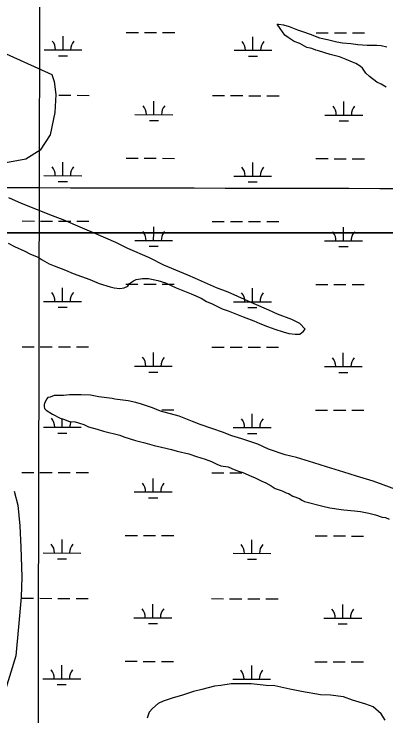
# Model space of a CAD drawing. Extents: x 3187622 to 3225504, y 800805 to 826213.
# Drawn here: x 3207464 to 3208447, y 816939 to 818796 of the extents above; entities that cross this region are included whole.
import ezdxf

# ---------------------------------------------------------------- set-up
doc = ezdxf.new("R2010")
doc.units = 0
for name, color, linetype in [('V-GRID-MAJR', 7, 'Continuous'), ('V-SITE-VEGE', 7, 'Continuous'), ('V-WETL-SWMP', 7, 'Continuous')]:
    doc.layers.add(name, color=color, linetype=linetype)

msp = doc.modelspace()

# ---------------------------------------------------------------- linework, layer by layer
at = {"layer": 'V-GRID-MAJR'}
for points in [[(3207506.691, 806215.483), (3207519.028, 812274.221), (3207531.372, 818336.426), (3207543.717, 824398.669), (3207543.724, 824402.095)], [(3191823.839, 818371.837), (3197059.682, 818359.272), (3202295.526, 818347.468), (3207531.372, 818336.426), (3212767.22, 818326.145), (3218003.0700000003, 818316.626), (3223238.92, 818307.868), (3223238.921, 818307.868)]]:
    msp.add_spline(points, degree=3, dxfattribs=at)
at = {"layer": 'V-SITE-VEGE'}
for points in [[(3208447.88, 818602.411), (3208434.6950000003, 818609.702), (3208422.974, 818615.535), (3208403.92, 818630.135), (3208393.657, 818638.8960000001), (3208384.8510000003, 818652.0530000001), (3208378.985, 818657.894), (3208367.2630000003, 818665.191), (3208358.475, 818668.101), (3208342.361, 818675.388), (3208324.7830000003, 818682.67), (3208299.892, 818688.476), (3208269.137, 818698.6630000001), (3208261.813, 818700.111), (3208251.563, 818704.484), (3208238.384, 818707.386), (3208219.338, 818717.593), (3208204.69, 818723.419), (3208188.571, 818733.633), (3208179.776, 818739.4720000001), (3208168.035, 818757.011), (3208159.233, 818768.703), (3208163.622, 818768.711), (3208176.795, 818767.273), (3208191.4420000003, 818762.911), (3208213.413, 818754.172), (3208229.522, 818748.35), (3208247.096, 818742.525), (3208271.998, 818732.3300000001), (3208292.4960000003, 818727.98), (3208317.39, 818722.174), (3208332.031, 818719.274), (3208353.988, 818717.855), (3208373.02, 818714.963), (3208397.9050000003, 818713.5480000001), (3208422.784, 818713.595), (3208434.4960000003, 818712.155), (3208449.1380000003, 818709.255)], [(3207449.044, 818189.209), (3207465.16, 818180.458), (3207492.99, 818168.8030000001), (3207507.643, 818160.049), (3207528.148, 818152.7710000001), (3207538.406, 818145.474), (3207557.451, 818135.265), (3207570.6380000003, 818129.436), (3207599.93, 818117.787), (3207620.4390000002, 818109.042), (3207664.379, 818093.027), (3207689.278, 818082.8300000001), (3207718.5670000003, 818074.105), (3207728.8170000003, 818071.199), (3207743.4560000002, 818069.763), (3207755.165, 818071.248), (3207765.398, 818075.66), (3207769.773, 818082.987), (3207780.007, 818090.323), (3207787.318, 818093.264), (3207803.411, 818096.223), (3207819.5130000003, 818096.2540000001), (3207844.404, 818090.448), (3207864.907, 818084.634), (3207892.739, 818071.514), (3207910.3170000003, 818064.232), (3207932.29, 818055.493), (3207958.656, 818043.834), (3207973.309, 818035.0800000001), (3207987.957, 818029.256), (3208014.327, 818016.132), (3208030.438, 818010.31), (3208052.407, 818001.571), (3208069.985, 817994.286), (3208097.813, 817984.095), (3208113.927, 817976.809), (3208134.432, 817969.53), (3208153.472, 817962.2490000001), (3208175.441, 817954.975), (3208190.0840000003, 817950.613), (3208207.6520000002, 817949.179), (3208219.358, 817949.204), (3208229.59, 817956.542), (3208233.971, 817962.405), (3208219.307, 817977.011), (3208198.796, 817987.219), (3208160.714, 818001.78), (3208137.276, 818011.979), (3208099.19, 818029.471), (3208030.34, 818060.072), (3207999.583, 818071.721), (3207943.919, 818096.496), (3207923.412, 818105.237), (3207860.426, 818131.459), (3207822.335, 818150.414), (3207765.2060000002, 818175.184), (3207732.975, 818191.2220000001), (3207680.2430000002, 818214.536), (3207645.089, 818229.108), (3207593.819, 818250.96), (3207558.667, 818264.063), (3207513.261, 818283.003), (3207483.964, 818294.654), (3207450.275, 818309.226)], [(3208256.609, 817608.259), (3208211.207, 817622.806), (3208180.458, 817630.064), (3208136.523, 817644.615), (3208108.688, 817657.734), (3208066.217, 817672.287), (3208039.857, 817679.556), (3208014.958, 817689.753), (3207990.058, 817698.485), (3207956.374, 817710.128), (3207935.87, 817717.407), (3207900.716, 817731.974), (3207850.927, 817745.0530000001), (3207830.42, 817753.794), (3207801.128, 817763.983), (3207786.485, 817768.345), (3207765.984, 817772.697), (3207751.347, 817774.13), (3207730.8510000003, 817777.018), (3207723.529, 817778.468), (3207688.396, 817782.791), (3207666.433, 817787.139), (3207641.5500000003, 817788.554), (3207610.813, 817788.495), (3207594.716, 817787), (3207569.835, 817786.953), (3207559.6010000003, 817782.542), (3207553.748, 817781.067), (3207550.825, 817778.134), (3207544.995, 817766.414), (3207543.539, 817762.0210000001), (3207543.5470000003, 817757.63), (3207545.021, 817751.779), (3207549.423, 817747.3960000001), (3207565.54, 817737.182), (3207586.049, 817726.975), (3207594.839, 817724.063), (3207610.949, 817718.243), (3207625.588, 817716.809), (3207649.019, 817709.534), (3207660.74, 817703.704), (3207684.169, 817697.894), (3207700.278, 817692.071), (3207744.208, 817681.911), (3207754.46, 817677.541), (3207785.217, 817667.354), (3207810.108, 817661.5480000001), (3207835.004, 817654.277), (3207854.038, 817649.9230000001), (3207880.394, 817644.1190000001), (3207895.039, 817639.757), (3207925.788, 817632.4990000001), (3207946.292, 817625.22), (3207969.725, 817617.948), (3207985.835, 817612.125), (3208000.484, 817604.835), (3208010.739, 817600.464), (3208029.771, 817597.574), (3208040.025, 817593.204), (3208054.6720000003, 817587.377), (3208069.318, 817583.015), (3208091.291, 817572.812), (3208101.545, 817568.442), (3208119.125, 817559.693), (3208129.377, 817555.322), (3208144.029, 817548.035), (3208154.287, 817540.734), (3208170.399, 817534.912), (3208174.792, 817533.456), (3208183.582, 817529.081), (3208189.441, 817527.6290000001), (3208201.162, 817520.334), (3208218.736, 817514.514), (3208224.597, 817510.135), (3208231.927, 817505.758), (3208280.247, 817494.142), (3208299.281, 817489.7880000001), (3208328.562, 817485.4550000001), (3208335.883, 817484.005), (3208363.697, 817481.131), (3208379.798, 817479.7000000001), (3208401.761, 817475.3520000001), (3208419.333, 817470.9940000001), (3208436.909, 817465.1730000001), (3208445.693, 817463.7270000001), (3208455.9450000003, 817459.357)], [(3208480.681, 817535.512), (3208439.6720000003, 817550.069), (3208413.306, 817560.262), (3208369.372, 817573.349), (3208335.691, 817583.529), (3208290.291, 817598.078), (3208256.609, 817608.259)], [(3208153.832, 817018.23), (3208130.414, 817019.647), (3208090.887, 817023.962), (3208038.198, 817023.86), (3208010.399, 817019.416), (3207994.301, 817017.921), (3207960.6550000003, 817009.073), (3207938.715, 817003.177), (3207906.534, 816992.87), (3207884.592, 816986.973), (3207858.265, 816978.14), (3207845.105, 816972.261), (3207830.492, 816959.059), (3207821.731, 816948.799), (3207815.906, 816932.685)], [(3208445.265, 816928.0480000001), (3208434.988, 816944.1290000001), (3208412.997, 816963.112), (3208393.9560000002, 816970.395), (3208358.811, 816980.571), (3208335.375, 816989.308), (3208300.242, 816993.631), (3208273.894, 816995.0430000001), (3208224.116, 817003.728), (3208193.367, 817009.524), (3208153.832, 817018.23)]]:
    msp.add_lwpolyline(points, dxfattribs=at)
at = {"layer": 'V-WETL-SWMP'}
for p, q in [((3207760.9389150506, 818746.8520541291), (3207792.9388471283, 818746.786877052)), ((3207808.938813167, 818746.7542885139), (3207840.938745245, 818746.6891114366)), ((3207856.9387112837, 818746.6565228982), (3207888.9386433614, 818746.5913458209)), ((3208262.8458497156, 818745.8297761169), (3208294.845781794, 818745.7645990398)), ((3208310.845747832, 818745.7320105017), (3208342.84567991, 818745.6668334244)), ((3207593.780698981, 818700.7624245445), (3207593.8540253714, 818736.7623491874)), ((3208095.6876336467, 818699.7401465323), (3208095.7609600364, 818735.7400711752)), ((3208358.845645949, 818745.634244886), (3208390.845578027, 818745.5690678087)), ((3207543.78080511, 818700.8642637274), (3207643.7805928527, 818700.6605853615)), ((3208045.687739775, 818699.8419857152), (3208145.687527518, 818699.6383073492)), ((3207581.74929391, 818685.3558982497), (3207605.749242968, 818685.3070154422)), ((3208083.6562285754, 818684.3336202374), (3208107.6561776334, 818684.2847374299)), ((3207582.6921560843, 818580.7137627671), (3207614.6920881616, 818580.6485856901)), ((3207630.692054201, 818580.6159971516), (3207662.6919862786, 818580.5508200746)), ((3207988.599294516, 818579.8870159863), (3208020.5992265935, 818579.8218389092)), ((3208036.5991926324, 818579.7892503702), (3208068.59912471, 818579.7240732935)), ((3208084.599090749, 818579.6914847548), (3208116.5990228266, 818579.6263076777)), ((3208132.598988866, 818579.5937191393), (3208164.598920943, 818579.5285420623)), ((3207833.904269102, 818529.459992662), (3207833.9775954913, 818565.4599173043)), ((3208335.811203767, 818528.4377146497), (3208335.884530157, 818564.437639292)), ((3207783.9043752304, 818529.5618318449), (3207883.9041629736, 818529.3581534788)), ((3208285.8113098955, 818528.5395538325), (3208385.8110976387, 818528.3358754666)), ((3207821.872864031, 818514.0534663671), (3207845.8728130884, 818514.0045835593)), ((3208323.779798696, 818513.0311883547), (3208347.779747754, 818512.982305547)), ((3207760.261307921, 818414.1777505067), (3207792.261239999, 818414.1125734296)), ((3207808.2612060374, 818414.0799848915), (3207840.2611381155, 818414.0148078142)), ((3207856.261104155, 818413.9822192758), (3207888.261036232, 818413.9170421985)), ((3208262.1682425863, 818413.1554724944), (3208294.168174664, 818413.0902954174)), ((3208310.168140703, 818413.0577068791), (3208342.1680727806, 818412.9925298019)), ((3208358.1680388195, 818412.9599412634), (3208390.167970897, 818412.8947641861)), ((3207593.1030918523, 818368.0881209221), (3207593.1764182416, 818404.088045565)), ((3208095.010026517, 818367.0658429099), (3208095.0833529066, 818403.0657675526)), ((3207543.103197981, 818368.189960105), (3207643.1029857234, 818367.986281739)), ((3208045.0101326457, 818367.1676820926), (3208145.0099203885, 818366.9640037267)), ((3207581.0716867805, 818352.6815946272), (3207605.0716358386, 818352.6327118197)), ((3208082.9786214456, 818351.6593166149), (3208106.9785705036, 818351.6104338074)), ((3207486.0147527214, 818248.234990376), (3207518.014684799, 818248.169813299)), ((3207534.014650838, 818248.13722476), (3207566.014582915, 818248.0720476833)), ((3207582.0145489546, 818248.0394591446), (3207614.0144810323, 818247.9742820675)), ((3207630.014447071, 818247.9416935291), (3207662.014379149, 818247.8765164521)), ((3207987.9216873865, 818247.2127123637), (3208019.921619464, 818247.1475352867)), ((3208035.9215855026, 818247.1149467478), (3208067.9215175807, 818247.0497696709)), ((3208083.9214836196, 818247.0171811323), (3208115.9214156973, 818246.9520040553)), ((3208131.921381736, 818246.9194155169), (3208163.9213138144, 818246.8542384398)), ((3207833.2676112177, 818216.8899071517), (3207833.2999883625, 818232.7856136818)), ((3208335.176629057, 818216.8903730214), (3208335.206923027, 818231.7633356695)), ((3207833.2233360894, 818196.7785134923), (3207833.2642711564, 818216.8879356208)), ((3208335.130176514, 818195.756235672), (3208335.1731836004, 818216.8835410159)), ((3207783.223451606, 818196.8803526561), (3207883.2232205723, 818196.6766743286)), ((3208285.130292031, 818195.8580748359), (3208385.1300609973, 818195.6543965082)), ((3207821.1919523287, 818181.3720092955), (3207845.1918968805, 818181.3231264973)), ((3208323.0987927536, 818180.3497314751), (3208347.0987373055, 818180.3008486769)), ((3207759.580531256, 818081.4964366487), (3207791.5804573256, 818081.4312595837)), ((3207807.5804203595, 818081.3986710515), (3207839.5803464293, 818081.3334939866)), ((3207855.580309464, 818081.3009054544), (3207887.5802355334, 818081.2357283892)), ((3208261.487371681, 818080.4741588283), (3208293.4872977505, 818080.4089817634)), ((3208309.4872607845, 818080.3763932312), (3208341.4871868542, 818080.3112161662)), ((3208357.487149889, 818080.278627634), (3208389.4870759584, 818080.213450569)), ((3207592.4224038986, 818035.4068735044), (3207592.4956858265, 818071.4067465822)), ((3208094.329244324, 818034.3845956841), (3208094.4025262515, 818070.384468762)), ((3207542.422519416, 818035.5087126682), (3207642.422288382, 818035.3050343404)), ((3208044.3293598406, 818034.4864348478), (3208144.329128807, 818034.2827565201)), ((3207580.3910201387, 818020.0003693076), (3207604.39096469, 818019.9514865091)), ((3208082.2978605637, 818018.9780914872), (3208106.297805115, 818018.9292086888)), ((3207485.3342331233, 817915.5539149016), (3207517.3341591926, 817915.4887378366)), ((3207533.334122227, 817915.4561493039), (3207565.3340482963, 817915.3909722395)), ((3207581.334011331, 817915.3583837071), (3207613.333937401, 817915.2932066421)), ((3207629.3339004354, 817915.2606181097), (3207661.3338265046, 817915.1954410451)), ((3207987.2410735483, 817914.5316370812), (3208019.2409996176, 817914.4664600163)), ((3208035.2409626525, 817914.4338714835), (3208067.2408887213, 817914.3686944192)), ((3208083.240851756, 817914.3361058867), (3208115.2407778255, 817914.2709288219)), ((3208131.24074086, 817914.2383402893), (3208163.240666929, 817914.1731632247)), ((3207832.5461398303, 817864.1046863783), (3207832.6194217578, 817900.1045594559)), ((3208334.4529802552, 817863.0824085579), (3208334.5262621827, 817899.0822816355)), ((3207782.546255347, 817864.2065255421), (3207882.546024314, 817864.0028472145)), ((3208284.453095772, 817863.1842477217), (3208384.4528647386, 817862.9805693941)), ((3207820.51475607, 817848.6981821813), (3207844.514700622, 817848.6492993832)), ((3208322.421596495, 817847.6759043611), (3208346.421541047, 817847.6270215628)), ((3207854.903113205, 817748.62707834), (3207886.9030392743, 817748.561901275)), ((3208260.8101754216, 817747.800331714), (3208292.8101014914, 817747.735154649)), ((3208308.810064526, 817747.7025661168), (3208340.809990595, 817747.637389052)), ((3208356.8099536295, 817747.6048005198), (3208388.8098796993, 817747.5396234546)), ((3207591.74520764, 817702.7330463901), (3207591.7906797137, 817725.071280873)), ((3208093.652048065, 817701.7107685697), (3208093.7253299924, 817737.7106416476)), ((3207541.745323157, 817702.8348855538), (3207641.7450921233, 817702.6312072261)), ((3207579.7138238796, 817687.3265421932), (3207603.713768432, 817687.2776593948)), ((3208043.652163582, 817701.8126077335), (3208143.6519325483, 817701.6089294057)), ((3208081.6206643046, 817686.3042643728), (3208105.6206088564, 817686.2553815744)), ((3207484.657036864, 817582.8800877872), (3207516.6569629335, 817582.8149107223)), ((3207532.6569259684, 817582.7823221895), (3207564.6568520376, 817582.7171451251)), ((3207580.656815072, 817582.6845565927), (3207612.6567411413, 817582.6193795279)), ((3207628.656704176, 817582.5867909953), (3207660.656630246, 817582.5216139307)), ((3207986.563877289, 817581.8578099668), (3208018.5638033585, 817581.7926329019)), ((3208034.5637663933, 817581.7600443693), (3208066.5636924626, 817581.6948673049)), ((3207831.868943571, 817531.4308592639), (3207831.942225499, 817567.4307323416)), ((3207781.8690590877, 817531.5326984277), (3207881.8688280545, 817531.3290201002)), ((3207819.8375598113, 817516.024355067), (3207843.837504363, 817515.9754722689)), ((3207758.2261387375, 817416.1487824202), (3207790.2260648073, 817416.0836053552)), ((3207806.2260278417, 817416.051016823), (3207838.2259539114, 817415.9858397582)), ((3207854.225916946, 817415.953251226), (3207886.225843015, 817415.8880741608)), ((3208260.132979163, 817415.1265045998), (3208292.1329052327, 817415.061327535)), ((3208308.1328682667, 817415.0287390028), (3208340.1327943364, 817414.9635619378)), ((3208356.132757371, 817414.9309734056), (3208388.13268344, 817414.8657963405)), ((3207591.0680113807, 817370.059219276), (3207591.141293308, 817406.0590923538)), ((3208092.9748518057, 817369.0369414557), (3208093.048133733, 817405.0368145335)), ((3207541.068126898, 817370.1610584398), (3207641.067895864, 817369.9573801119)), ((3207579.036627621, 817354.6527150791), (3207603.0365721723, 817354.6038322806)), ((3208042.9749673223, 817369.1387806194), (3208142.974736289, 817368.9351022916)), ((3208080.943468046, 817353.6304372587), (3208104.9434125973, 817353.5815544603)), ((3207483.9798406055, 817250.2062606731), (3207515.979766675, 817250.1410836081)), ((3207531.979729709, 817250.1084950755), (3207563.9796557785, 817250.0433180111)), ((3207579.979618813, 817250.0107294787), (3207611.9795448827, 817249.9455524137)), ((3207627.9795079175, 817249.9129638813), (3207659.979433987, 817249.8477868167)), ((3207985.8866810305, 817249.1839828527), (3208017.8866071, 817249.1188057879)), ((3208033.886570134, 817249.0862172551), (3208065.8864962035, 817249.0210401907)), ((3208081.886459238, 817248.9884516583), (3208113.886385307, 817248.9232745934)), ((3208129.886348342, 817248.8906860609), (3208161.8862744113, 817248.8255089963)), ((3207831.191747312, 817198.7570321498), (3207831.26502924, 817234.7569052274)), ((3208333.098587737, 817197.7347543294), (3208333.171869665, 817233.734627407)), ((3207781.191862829, 817198.8588713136), (3207881.191631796, 817198.655192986)), ((3208283.098703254, 817197.8365934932), (3208383.0984722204, 817197.6329151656)), ((3207819.160363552, 817183.3505279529), (3207843.1603081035, 817183.3016451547)), ((3208321.0672039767, 817182.3282501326), (3208345.0671485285, 817182.2793673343)), ((3207757.5489424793, 817083.474955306), (3207789.5488685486, 817083.4097782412)), ((3207805.548831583, 817083.377189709), (3207837.5487576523, 817083.312012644)), ((3207853.548720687, 817083.2794241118), (3207885.5486467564, 817083.2142470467)), ((3208259.455782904, 817082.4526774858), (3208291.4557089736, 817082.3875004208)), ((3208307.4556720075, 817082.3549118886), (3208339.4555980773, 817082.2897348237)), ((3208355.455561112, 817082.2571462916), (3208387.4554871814, 817082.1919692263)), ((3207590.3908151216, 817037.3853921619), (3207590.4640970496, 817073.3852652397)), ((3208092.2976555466, 817036.3631143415), (3208092.3709374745, 817072.3629874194)), ((3207540.3909306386, 817037.4872313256), (3207640.390699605, 817037.2835529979)), ((3207578.359431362, 817021.978887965), (3207602.3593759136, 817021.9300051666)), ((3208042.297771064, 817036.4649535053), (3208142.29754003, 817036.2612751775))]:
    msp.add_line(p, q, dxfattribs=at)
for points in [[(3208447.881, 818602.411), (3208434.6950000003, 818609.703), (3208422.975, 818615.535), (3208403.92, 818630.134), (3208393.6580000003, 818638.8960000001), (3208384.8510000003, 818652.051), (3208378.985, 818657.894), (3208367.262, 818665.1900000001), (3208358.475, 818668.1), (3208342.361, 818675.387), (3208324.784, 818682.671), (3208299.892, 818688.4770000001), (3208269.136, 818698.6630000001), (3208261.815, 818700.112), (3208251.562, 818704.483), (3208238.384, 818707.385), (3208219.3370000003, 818717.593), (3208204.69, 818723.419), (3208188.571, 818733.633), (3208179.778, 818739.471), (3208168.035, 818757.011), (3208159.231, 818768.703), (3208163.622, 818768.711), (3208176.7970000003, 818767.273), (3208191.441, 818762.911), (3208213.412, 818754.172), (3208229.523, 818748.349), (3208247.097, 818742.528), (3208271.998, 818732.331), (3208292.497, 818727.98), (3208317.39, 818722.174), (3208332.031, 818719.275), (3208353.988, 818717.854), (3208373.02, 818714.963), (3208397.904, 818713.5480000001), (3208422.785, 818713.596), (3208434.497, 818712.155), (3208449.1380000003, 818709.256)], [(3207378.34, 818719.136), (3207563.913, 818635.652), (3207570.5330000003, 818617.248), (3207574.965, 818582.633), (3207571.804, 818535.605), (3207559.85, 818476.1630000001), (3207533.271, 818435.117), (3207495.671, 818412.072), (3207442.651, 818402.221)], [(3207231.686, 818216.889), (3209425.454, 818216.889)], [(3209594.741, 818156.767), (3209578.624, 818165.518), (3209539.0840000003, 818177.15), (3209522.9760000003, 818181.51), (3209508.329, 818187.336), (3209484.895, 818196.072), (3209468.787, 818200.432), (3209454.139, 818206.258), (3209438.029, 818212.081), (3209425.454, 818216.889), (3207231.686, 818216.889)], [(3207935.869, 817717.407), (3207900.715, 817731.975), (3207850.927, 817745.052), (3207830.42, 817753.794), (3207801.128, 817763.982), (3207786.484, 817768.345), (3207765.985, 817772.696), (3207751.346, 817774.131), (3207730.85, 817777.019), (3207723.5300000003, 817778.468), (3207688.395, 817782.791), (3207666.433, 817787.139), (3207641.549, 817788.555), (3207610.813, 817788.495), (3207594.716, 817787.001), (3207569.835, 817786.952), (3207559.599, 817782.542), (3207553.747, 817781.067), (3207550.826, 817778.134), (3207544.994, 817766.414), (3207543.539, 817762.02), (3207543.5470000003, 817757.63), (3207545.022, 817751.778), (3207549.4220000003, 817747.3960000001), (3207565.541, 817737.182), (3207586.051, 817726.976), (3207594.838, 817724.066), (3207610.949, 817718.243), (3207625.588, 817716.808), (3207649.019, 817709.535), (3207660.739, 817703.703), (3207684.168, 817697.894), (3207700.279, 817692.071), (3207744.207, 817681.911), (3207754.46, 817677.54), (3207785.216, 817667.354), (3207810.108, 817661.5480000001), (3207835.003, 817654.278), (3207854.038, 817649.924), (3207880.394, 817644.12), (3207895.039, 817639.758), (3207925.788, 817632.4990000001), (3207946.293, 817625.221), (3207969.725, 817617.948), (3207985.835, 817612.125), (3208000.485, 817604.835), (3208010.739, 817600.464), (3208029.771, 817597.574), (3208040.025, 817593.203), (3208054.6720000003, 817587.377), (3208069.3170000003, 817583.014), (3208091.29, 817572.812), (3208101.544, 817568.441), (3208119.124, 817559.693), (3208129.378, 817555.322), (3208144.028, 817548.033), (3208154.287, 817540.734), (3208170.398, 817534.911), (3208174.792, 817533.456), (3208183.582, 817529.082), (3208189.4390000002, 817527.63), (3208201.162, 817520.335), (3208218.736, 817514.514), (3208224.599, 817510.135), (3208231.926, 817505.758), (3208280.247, 817494.143), (3208299.282, 817489.789), (3208328.562, 817485.4550000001), (3208335.883, 817484.005), (3208363.697, 817481.132), (3208379.799, 817479.699), (3208401.762, 817475.351), (3208419.333, 817470.9940000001), (3208436.9080000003, 817465.174), (3208445.6920000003, 817463.7270000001), (3208455.946, 817459.356)], [(3208480.68, 817535.511), (3208439.671, 817550.068), (3208413.306, 817560.262), (3208369.373, 817573.349), (3208335.691, 817583.529), (3208290.291, 817598.078), (3208256.609, 817608.258), (3208211.2090000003, 817622.806), (3208180.4590000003, 817630.064), (3208136.523, 817644.615), (3208108.6890000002, 817657.734), (3208066.217, 817672.2880000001), (3208039.858, 817679.555), (3208014.957, 817689.752), (3207990.059, 817698.485), (3207956.374, 817710.1290000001), (3207935.869, 817717.407)], [(3207464.123, 817533.408), (3207473.984, 817496.4670000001), (3207479.884, 817441.5380000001), (3207482.39, 817385.2050000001), (3207484.54, 817306.894), (3207483.045, 817253.35), (3207476.204, 817175.022), (3207469.361, 817097.893), (3207438.5840000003, 816999.9400000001)], [(3208445.264, 816928.049), (3208434.988, 816944.1290000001), (3208412.997, 816963.113), (3208393.957, 816970.394), (3208358.811, 816980.572), (3208335.376, 816989.308), (3208300.241, 816993.631), (3208273.894, 816995.0430000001), (3208224.115, 817003.729), (3208193.3680000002, 817009.524), (3208153.8340000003, 817018.229), (3208130.414, 817019.647), (3208090.8880000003, 817023.962), (3208038.199, 817023.86), (3208010.399, 817019.415), (3207994.302, 817017.92), (3207960.657, 817009.074), (3207938.714, 817003.177), (3207906.535, 816992.87), (3207884.592, 816986.973), (3207858.265, 816978.14), (3207845.1040000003, 816972.26), (3207830.4930000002, 816959.06), (3207821.731, 816948.7980000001), (3207815.9080000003, 816932.687)]]:
    msp.add_lwpolyline(points, dxfattribs=at)
for centre, radius, start, end in [((3207538.538847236, 818701.3497446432), 35.246287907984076, 359.11148072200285, 40.655139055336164), ((3207649.024484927, 818701.1247088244), 35.24628790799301, 139.1114777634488, 180.65513609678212), ((3208040.4457819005, 818700.327466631), 35.246287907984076, 359.11148072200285, 40.655139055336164), ((3208150.931419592, 818700.1024308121), 35.24628790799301, 139.1114777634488, 180.65513609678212), ((3207778.6624173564, 818530.0473127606), 35.246287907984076, 359.11148072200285, 40.655139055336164), ((3207889.1480550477, 818529.8222769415), 35.24628790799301, 139.1114777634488, 180.65513609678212), ((3208280.569352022, 818529.0250347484), 35.246287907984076, 359.11148072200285, 40.655139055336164), ((3208391.054989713, 818528.7999989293), 35.24628790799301, 139.1114777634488, 180.65513609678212), ((3207537.861240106, 818368.6754410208), 35.246287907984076, 359.11148072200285, 40.655139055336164), ((3207648.346877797, 818368.4504052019), 35.24628790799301, 139.1114777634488, 180.65513609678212), ((3208039.768174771, 818367.6531630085), 35.246287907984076, 359.11148072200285, 40.655139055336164), ((3208150.2538124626, 818367.4281271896), 35.24628790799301, 139.1114777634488, 180.65513609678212), ((3207777.9848102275, 818197.3730091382), 35.246287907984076, 33.62318192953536, 40.655139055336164), ((3207777.98149413, 818197.3658328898), 35.24628790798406, 359.1114816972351, 33.633889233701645), ((3207888.4671110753, 818197.1407971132), 35.24628790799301, 145.92650499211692, 180.65513514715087), ((3207888.470447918, 818197.147973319), 35.24628790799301, 139.11147776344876, 145.93628068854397), ((3208279.891744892, 818196.3507311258), 35.246287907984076, 35.643882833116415, 40.65513905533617), ((3208279.8883345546, 818196.3435550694), 35.24628790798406, 359.1114816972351, 35.64514712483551), ((3208390.3739515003, 818196.1185192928), 35.24628790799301, 143.90435793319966, 180.65513514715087), ((3208390.377382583, 818196.1256953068), 35.24628790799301, 139.11147776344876, 143.90459007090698), ((3207537.1805619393, 818035.9941929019), 35.24628790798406, 359.1114816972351, 40.6551400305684), ((3207647.666178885, 818035.769157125), 35.24628790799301, 139.11147681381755, 180.65513514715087), ((3208039.0874023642, 818034.9719150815), 35.24628790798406, 359.1114816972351, 40.6551400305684), ((3208149.57301931, 818034.7468793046), 35.24628790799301, 139.11147681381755, 180.65513514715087), ((3207777.304297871, 817864.6920057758), 35.24628790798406, 359.1114816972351, 40.6551400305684), ((3207887.789914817, 817864.4669699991), 35.24628790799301, 139.11147681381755, 180.65513514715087), ((3208279.2111382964, 817863.6697279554), 35.24628790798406, 359.1114816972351, 40.6551400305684), ((3208389.6967552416, 817863.4446921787), 35.24628790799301, 139.11147681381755, 180.65513514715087), ((3207536.50336568, 817703.3203657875), 35.24628790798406, 359.1114816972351, 40.6551400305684), ((3208038.410206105, 817702.2980879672), 35.24628790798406, 359.1114816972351, 40.6551400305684), ((3208148.895823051, 817702.0730521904), 35.24628790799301, 139.11147681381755, 180.65513514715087), ((3207646.9889826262, 817703.0953300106), 35.24628790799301, 155.2624428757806, 180.65513514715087), ((3207776.6271016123, 817532.0181786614), 35.24628790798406, 359.1114816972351, 40.6551400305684), ((3207887.1127185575, 817531.7931428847), 35.24628790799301, 139.11147681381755, 180.65513514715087), ((3207535.8261694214, 817370.6465386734), 35.24628790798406, 359.1114816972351, 40.6551400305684), ((3207646.311786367, 817370.4215028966), 35.24628790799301, 139.11147681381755, 180.65513514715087), ((3208037.7330098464, 817369.624260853), 35.24628790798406, 359.1114816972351, 40.6551400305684), ((3208148.218626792, 817369.3992250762), 35.24628790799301, 139.11147681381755, 180.65513514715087), ((3207775.949905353, 817199.3443515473), 35.24628790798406, 359.1114816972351, 40.6551400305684), ((3207886.435522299, 817199.1193157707), 35.24628790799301, 139.11147681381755, 180.65513514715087), ((3208277.856745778, 817198.3220737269), 35.24628790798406, 359.1114816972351, 40.6551400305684), ((3208388.3423627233, 817198.0970379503), 35.24628790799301, 139.11147681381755, 180.65513514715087), ((3207535.1489731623, 817037.9727115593), 35.24628790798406, 359.1114816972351, 40.6551400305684), ((3207645.634590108, 817037.7476757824), 35.24628790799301, 139.11147681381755, 180.65513514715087), ((3208037.0558135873, 817036.950433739), 35.24628790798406, 359.1114816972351, 40.6551400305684), ((3208147.541430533, 817036.7253979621), 35.24628790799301, 139.11147681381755, 180.65513514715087)]:
    msp.add_arc(centre, radius, start, end, dxfattribs=at)

doc.saveas('drawing.dxf')
